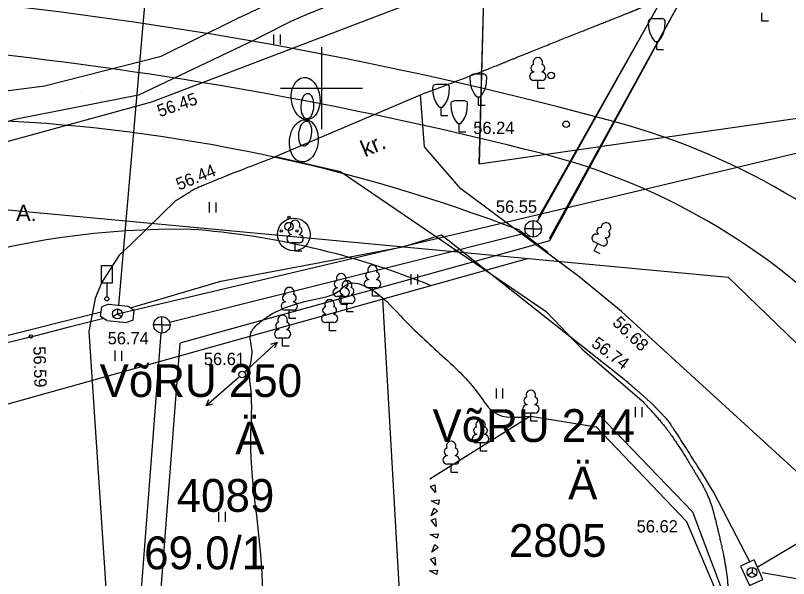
# Model space of a CAD drawing. Extents: x 9156 to 9809, y 2728 to 4000.
# Drawn here: x 9431.35 to 9478.48, y 3670.11 to 3704.43 of the extents above; entities that cross this region are included whole.
import ezdxf

# ---------------------------------------------------------------- set-up
doc = ezdxf.new("R2010")
doc.units = 0
for name, color, linetype in [('Level 10', 7, 'Continuous'), ('Level 12', 7, 'Continuous'), ('Level 15', 7, 'Continuous'), ('Level 17', 7, 'Continuous'), ('Level 18', 7, 'Continuous'), ('Level 21', 7, 'Continuous'), ('Level 5', 7, 'Continuous'), ('Level 54', 7, 'Continuous'), ('Level 56', 7, 'Continuous'), ('Level 7', 7, 'Continuous'), ('Level 8', 7, 'Continuous')]:
    doc.layers.add(name, color=color, linetype=linetype)

# ---------------------------------------------------------------- blocks, each defined once
blk = doc.blocks.new('KLAIPU')
at = {"layer": 'Level 10'}
for p, q in [((-0.25, 1.03206), (-0.25, 1)), ((0.25, 1.03206), (0.25, 1)), ((0.25, 0.5), (-0.25, 0.5)), ((0, 0), (0, 0.5)), ((0.4, 0), (0, 0))]:
    blk.add_line(p, q, dxfattribs=at)
for centre, radius, start, end in [((0, 1.6), 0.29155, 332.5799, 207.4201), ((-0.2, 1.25), 0.22361, 105.2441, 257.079033), ((0.2, 1.25), 0.22361, 282.920967, 74.7559), ((-0.25, 0.75), 0.25, 90.000006, 270), ((0.25, 0.75), 0.25, 270, 89.999994)]:
    blk.add_arc(centre, radius, start, end, dxfattribs=at)

msp = doc.modelspace()

# ---------------------------------------------------------------- linework, layer by layer
at = {"layer": 'Level 12'}
for p, q in [((9459.613, 3695.388), (9460.856, 3739.471)), ((9460.029, 3711.631), (9459.613, 3695.388)), ((9459.613, 3695.388), (9489.062, 3699.618))]:
    msp.add_line(p, q, dxfattribs=at)
at = {"layer": 'Level 15'}
msp.add_lwpolyline([(9437.581, 3686.241), (9462.367, 3692.104), (9485.532, 3697.606), (9490, 3700.675), (9527.906, 3695.387)], dxfattribs=at)
at = {"layer": 'Level 17'}
for centre, radius, start, end in [((9402.629, 3456.616), 247, 75.76385, 83.61425), ((9453.534, 3657.259), 40, 9.3105, 75.7638)]:
    msp.add_arc(centre, radius, start, end, dxfattribs=at)
at = {"layer": 'Level 18'}
msp.add_line((9462.087, 3691.333), (9463.83, 3689.983), dxfattribs=at)
for centre, radius, start, end in [((9402.629, 3456.616), 250, 74.8696, 83.61425), ((9425.184, 3594.851), 103.299, 69.06866, 87.24157), ((9456.66, 3656.441), 43, 11.6855, 74.8696), ((9441.227, 3641.897), 49.5, 89.0676, 125.3691), ((9438.469, 3643.136), 48.387, 67.9196, 85.776)]:
    msp.add_arc(centre, radius, start, end, dxfattribs=at)
at = {"layer": 'Level 21'}
msp.add_circle((9448.322, 3691.083), 1, dxfattribs=at)
at = {"layer": 'Level 54'}
for p, q in [((9463.159, 3691.857), (9472.53, 3708.596)), ((9473.693, 3708.659), (9463.896, 3690.683)), ((9476.848, 3704.098), (9476.848, 3704.598)), ((9444.661, 3704.152), (9444.661, 3704.152)), ((9470.148, 3704.251), (9470.748, 3704.251)), ((9476.848, 3704.098), (9476.848, 3704.098)), ((9476.848, 3704.098), (9477.248, 3704.098)), ((9447.074, 3703.278), (9447.074, 3702.658)), ((9447.48, 3703.267), (9447.48, 3702.658)), ((9445.937, 3702.939), (9445.937, 3702.939)), ((9470.348, 3702.851), (9470.548, 3702.851)), ((9470.448, 3702.351), (9470.448, 3702.851)), ((9442.791, 3702.441), (9442.791, 3702.441)), ((9450, 3702.5), (9450, 3697.5)), ((9450, 3702.5), (9450, 3697.5)), ((9450, 3702.5), (9450, 3697.5)), ((9450, 3702.5), (9450, 3697.5)), ((9470.448, 3702.351), (9470.448, 3702.351)), ((9470.448, 3702.351), (9470.848, 3702.351)), ((9440.228, 3701.952), (9440.228, 3701.952)), ((9459.275, 3700.866), (9459.875, 3700.866)), ((9462.941, 3701.001), (9462.941, 3700.969)), ((9463.441, 3701.001), (9463.441, 3700.969)), ((9464.012, 3700.77), (9464.012, 3700.77)), ((9463.441, 3700.469), (9462.941, 3700.469)), ((9463.191, 3699.969), (9463.191, 3700.469)), ((9433.115, 3700.131), (9433.115, 3700.131)), ((9435.308, 3699.81), (9435.308, 3699.81)), ((9447.5, 3700), (9452.5, 3700)), ((9447.5, 3700), (9452.5, 3700)), ((9447.5, 3700), (9452.5, 3700)), ((9447.5, 3700), (9452.5, 3700)), ((9457.003, 3700.242), (9457.603, 3700.242)), ((9463.191, 3699.969), (9463.191, 3699.969)), ((9463.591, 3699.969), (9463.191, 3699.969)), ((9438.855, 3699.569), (9438.855, 3699.569)), ((9456.036, 3699.596), (9456.036, 3699.596)), ((9456.295, 3696.426), (9456.036, 3699.596)), ((9459.475, 3699.466), (9459.675, 3699.466)), ((9459.575, 3698.966), (9459.575, 3699.466)), ((9439.668, 3699.157), (9439.668, 3699.157)), ((9458.108, 3699.246), (9458.708, 3699.246)), ((9459.52, 3698.932), (9459.52, 3698.932)), ((9459.575, 3698.966), (9459.575, 3698.966)), ((9459.575, 3698.966), (9459.975, 3698.966)), ((9457.203, 3698.842), (9457.403, 3698.842)), ((9457.303, 3698.342), (9457.303, 3698.842)), ((9457.327, 3698.386), (9457.327, 3698.386)), ((9457.303, 3698.342), (9457.303, 3698.342)), ((9457.303, 3698.342), (9457.703, 3698.342)), ((9458.308, 3697.846), (9458.508, 3697.846)), ((9458.408, 3697.346), (9458.408, 3697.846)), ((9464.924, 3697.797), (9464.924, 3697.797)), ((9458.408, 3697.346), (9458.408, 3697.346)), ((9458.408, 3697.346), (9458.808, 3697.346)), ((9458.417, 3697.332), (9458.417, 3697.332)), ((9456.295, 3696.426), (9456.295, 3696.426)), ((9447.194, 3695.826), (9447.194, 3695.826)), ((9447.194, 3695.826), (9451.166, 3694.926)), ((9456.302, 3695.933), (9456.302, 3695.933)), ((9451.166, 3694.926), (9451.166, 3694.926)), ((9458.494, 3693.856), (9458.494, 3693.856)), ((9452.637, 3693.461), (9452.637, 3693.461)), ((9441.156, 3693.163), (9441.156, 3693.163)), ((9443.165, 3693.043), (9443.165, 3692.423)), ((9443.571, 3693.032), (9443.571, 3692.423)), ((9462.909, 3691.424), (9462.909, 3691.924)), ((9448.029, 3691.57), (9448.029, 3691.57)), ((9462.909, 3691.424), (9462.409, 3691.424)), ((9462.909, 3691.424), (9462.909, 3691.424)), ((9462.909, 3691.424), (9463.409, 3691.424)), ((9462.909, 3691.424), (9462.909, 3690.924)), ((9448.149, 3691.095), (9448.149, 3691.063)), ((9448.649, 3691.095), (9448.649, 3691.063)), ((9457.322, 3691.055), (9457.322, 3691.055)), ((9466.871, 3691.109), (9466.857, 3691.081)), ((9467.317, 3690.883), (9467.303, 3690.854)), ((9438.375, 3690.465), (9438.375, 3690.465)), ((9463.896, 3690.683), (9441.372, 3684.448)), ((9448.649, 3690.563), (9448.149, 3690.563)), ((9448.399, 3690.063), (9448.399, 3690.563)), ((9463.896, 3690.683), (9463.896, 3690.683)), ((9466.627, 3690.076), (9466.853, 3690.522)), ((9467.076, 3690.409), (9466.631, 3690.635)), ((9448.399, 3690.063), (9448.399, 3690.063)), ((9448.799, 3690.063), (9448.399, 3690.063)), ((9454.969, 3690.33), (9454.969, 3690.33)), ((9466.62, 3690.096), (9466.62, 3690.096)), ((9466.627, 3690.076), (9466.627, 3690.076)), ((9466.984, 3689.895), (9466.627, 3690.076)), ((9437.682, 3689.825), (9437.682, 3689.825)), ((9455.457, 3688.654), (9455.457, 3688.034)), ((9455.862, 3688.642), (9455.862, 3688.034)), ((9465.685, 3688.526), (9465.685, 3688.526)), ((9436.6, 3688.124), (9436.6, 3688.124)), ((9436.92, 3688.108), (9436.92, 3687.283)), ((9443.873, 3688.231), (9443.873, 3688.231)), ((9452.867, 3688.352), (9452.867, 3688.32)), ((9453.367, 3688.352), (9453.367, 3688.32)), ((9450.954, 3687.839), (9450.954, 3687.807)), ((9451.454, 3687.839), (9451.454, 3687.807)), ((9453.367, 3687.82), (9452.867, 3687.82)), ((9453.117, 3687.32), (9453.117, 3687.82)), ((9436.203, 3687.185), (9436.203, 3687.185)), ((9436.92, 3687.157), (9436.92, 3687.157)), ((9451.454, 3687.307), (9450.954, 3687.307)), ((9451.204, 3686.807), (9451.204, 3687.307)), ((9451.31, 3687.407), (9451.31, 3687.375)), ((9451.81, 3687.407), (9451.81, 3687.375)), ((9453.117, 3687.32), (9453.117, 3687.32)), ((9453.517, 3687.32), (9453.117, 3687.32)), ((9436.543, 3686.074), (9436.606, 3686.671)), ((9437.025, 3686.827), (9436.606, 3686.671)), ((9437.025, 3686.827), (9438.219, 3686.701)), ((9438.219, 3686.701), (9438.595, 3686.46)), ((9439.646, 3686.984), (9439.646, 3686.984)), ((9447.795, 3686.995), (9447.795, 3686.963)), ((9448.295, 3686.995), (9448.295, 3686.963)), ((9451.204, 3686.807), (9451.204, 3686.807)), ((9451.604, 3686.807), (9451.204, 3686.807)), ((9451.81, 3686.875), (9451.31, 3686.875)), ((9451.56, 3686.375), (9451.56, 3686.875)), ((9437.034, 3686.364), (9437.034, 3686.364)), ((9437.569, 3686.241), (9437.319, 3686.075)), ((9437.569, 3686.541), (9437.569, 3686.241)), ((9437.569, 3686.241), (9437.569, 3686.241)), ((9437.569, 3686.241), (9437.819, 3686.075)), ((9438.532, 3685.863), (9438.595, 3686.46)), ((9448.295, 3686.463), (9447.795, 3686.463)), ((9448.045, 3685.963), (9448.045, 3686.463)), ((9450.251, 3686.244), (9450.251, 3686.212)), ((9450.751, 3686.244), (9450.751, 3686.212)), ((9451.56, 3686.375), (9451.56, 3686.375)), ((9451.96, 3686.375), (9451.56, 3686.375)), ((9463.699, 3686.376), (9463.699, 3686.376)), ((9468.298, 3686.386), (9468.298, 3686.386)), ((9436.92, 3685.833), (9436.543, 3686.074)), ((9436.92, 3685.833), (9438.113, 3685.706)), ((9438.532, 3685.863), (9438.113, 3685.706)), ((9440.274, 3685.571), (9440.274, 3686.071)), ((9448.045, 3685.963), (9448.045, 3685.963)), ((9448.445, 3685.963), (9448.045, 3685.963)), ((9450.751, 3685.712), (9450.251, 3685.712)), ((9450.501, 3685.212), (9450.501, 3685.712)), ((9440.274, 3685.571), (9439.774, 3685.571)), ((9440.274, 3685.571), (9440.274, 3685.571)), ((9440.274, 3685.571), (9440.774, 3685.571)), ((9440.274, 3685.571), (9440.274, 3685.071)), ((9447.387, 3685.299), (9447.387, 3685.267)), ((9447.887, 3685.299), (9447.887, 3685.267)), ((9450.501, 3685.212), (9450.501, 3685.212)), ((9450.901, 3685.212), (9450.501, 3685.212)), ((9432.293, 3684.869), (9432.293, 3684.869)), ((9435.823, 3685.164), (9435.823, 3685.164)), ((9437.806, 3684.721), (9437.806, 3684.721)), ((9447.887, 3684.767), (9447.387, 3684.767)), ((9447.637, 3684.267), (9447.637, 3684.767)), ((9441.372, 3684.448), (9439.469, 3659.761)), ((9441.12, 3684.397), (9441.12, 3684.397)), ((9447.637, 3684.267), (9447.637, 3684.267)), ((9448.037, 3684.267), (9447.637, 3684.267)), ((9437.4, 3683.999), (9437.4, 3683.379)), ((9437.805, 3683.988), (9437.805, 3683.379)), ((9465.925, 3684.075), (9465.925, 3684.075)), ((9445.17, 3682.543), (9445.17, 3682.543)), ((9445.223, 3682.575), (9445.223, 3682.575)), ((9468.463, 3682.256), (9468.463, 3682.256)), ((9460.645, 3681.701), (9460.645, 3681.081)), ((9461.05, 3681.69), (9461.05, 3681.081)), ((9469.546, 3680.941), (9469.546, 3680.941)), ((9462.52, 3680.729), (9462.52, 3680.697)), ((9463.02, 3680.729), (9463.02, 3680.697)), ((9469.118, 3680.556), (9469.118, 3679.936)), ((9469.524, 3680.545), (9469.524, 3679.936)), ((9463.02, 3680.197), (9462.52, 3680.197)), ((9462.738, 3680.007), (9462.738, 3680.007)), ((9462.77, 3679.697), (9462.77, 3680.197)), ((9472.645, 3674.154), (9466.822, 3680.198)), ((9462.77, 3679.697), (9462.77, 3679.697)), ((9463.17, 3679.697), (9462.77, 3679.697)), ((9466.744, 3679.347), (9466.744, 3679.347)), ((9473.938, 3675.31), (9473.938, 3675.31)), ((9443.73, 3674.178), (9443.73, 3673.558)), ((9444.136, 3674.167), (9444.136, 3673.558)), ((9474.415, 3669.47), (9472.645, 3674.154)), ((9472.261, 3673.585), (9472.261, 3673.585)), ((9476.068, 3671.226), (9476.068, 3671.226)), ((9476.253, 3670.78), (9476.253, 3670.48)), ((9476.844, 3670.967), (9476.844, 3670.967)), ((9476.253, 3670.48), (9476.003, 3670.314)), ((9476.253, 3670.48), (9476.253, 3670.48)), ((9476.253, 3670.48), (9476.503, 3670.314)), ((9476.865, 3670.448), (9476.865, 3670.448))]:
    msp.add_line(p, q, dxfattribs=at)
for points in [[(9441.114, 3726.839), (9437.637, 3686.762)], [(9399.579, 3691.208), (9399.669, 3684.552), (9404.608, 3688.59), (9408.655, 3690.933), (9415.413, 3693.131), (9426.596, 3695.582), (9439.668, 3699.157), (9470.01, 3710.742), (9470.598, 3711.934), (9470.248, 3712.831)], [(9463.241, 3692.109), (9472.51, 3708.506)], [(9463.915, 3690.842), (9473.564, 3708.379)], [(9400.48, 3697.458), (9405.877, 3697.534), (9413.828, 3697.915), (9421.383, 3698.609), (9433.115, 3700.131), (9440.228, 3701.952), (9444.661, 3704.152)], [(9470.348, 3702.851), (9470.19, 3703.064), (9470.125, 3703.176), (9470.048, 3703.351), (9469.987, 3703.576), (9469.963, 3703.732), (9469.948, 3704.051), (9469.95, 3704.093), (9469.98, 3704.164), (9470.02, 3704.201), (9470.148, 3704.251)], [(9470.548, 3702.851), (9470.706, 3703.064), (9470.771, 3703.176), (9470.848, 3703.351), (9470.909, 3703.576), (9470.933, 3703.732), (9470.948, 3704.051), (9470.946, 3704.093), (9470.916, 3704.164), (9470.876, 3704.201), (9470.748, 3704.251)], [(9445.937, 3702.939), (9438.855, 3699.569), (9431.313, 3698.086), (9421.882, 3695.276), (9413.282, 3693.842), (9405.965, 3694.211), (9400.662, 3694.014)], [(9459.475, 3699.466), (9459.317, 3699.679), (9459.252, 3699.791), (9459.175, 3699.966), (9459.114, 3700.191), (9459.09, 3700.347), (9459.075, 3700.666), (9459.077, 3700.708), (9459.107, 3700.779), (9459.147, 3700.816), (9459.275, 3700.866)], [(9459.675, 3699.466), (9459.833, 3699.679), (9459.898, 3699.791), (9459.975, 3699.966), (9460.036, 3700.191), (9460.06, 3700.347), (9460.075, 3700.666), (9460.073, 3700.708), (9460.043, 3700.779), (9460.003, 3700.816), (9459.875, 3700.866)], [(9457.203, 3698.842), (9457.045, 3699.055), (9456.98, 3699.167), (9456.903, 3699.342), (9456.842, 3699.567), (9456.818, 3699.723), (9456.803, 3700.042), (9456.805, 3700.084), (9456.835, 3700.155), (9456.875, 3700.192), (9457.003, 3700.242)], [(9457.403, 3698.842), (9457.561, 3699.055), (9457.626, 3699.167), (9457.703, 3699.342), (9457.764, 3699.567), (9457.788, 3699.723), (9457.803, 3700.042), (9457.801, 3700.084), (9457.771, 3700.155), (9457.731, 3700.192), (9457.603, 3700.242)], [(9447.194, 3695.826), (9456.036, 3699.596)], [(9458.308, 3697.846), (9458.15, 3698.059), (9458.085, 3698.171), (9458.008, 3698.346), (9457.947, 3698.571), (9457.923, 3698.727), (9457.908, 3699.046), (9457.91, 3699.088), (9457.94, 3699.159), (9457.98, 3699.196), (9458.108, 3699.246)], [(9458.508, 3697.846), (9458.666, 3698.059), (9458.731, 3698.171), (9458.808, 3698.346), (9458.869, 3698.571), (9458.893, 3698.727), (9458.908, 3699.046), (9458.906, 3699.088), (9458.876, 3699.159), (9458.836, 3699.196), (9458.708, 3699.246)], [(9465.685, 3688.526), (9458.494, 3693.856), (9456.295, 3696.426)], [(9451.166, 3694.926), (9463.699, 3686.376)], [(9441.156, 3693.163), (9438.375, 3690.465)], [(9438.366, 3686.606), (9443.873, 3688.231), (9454.969, 3690.33), (9457.322, 3691.055), (9468.463, 3682.256)], [(9440.745, 3685.738), (9462.47, 3691.184)], [(9438.375, 3690.465), (9437.682, 3689.825), (9436.6, 3688.124), (9436.203, 3687.185), (9435.823, 3685.164), (9436.902, 3668.918), (9437.984, 3653.467), (9438.722, 3642.411)], [(9489.469, 3670.261), (9480.751, 3675.008), (9468.298, 3686.386), (9465.685, 3688.526)], [(9423.429, 3683.08), (9436.575, 3686.373)], [(9463.699, 3686.376), (9465.925, 3684.075), (9469.546, 3680.941)], [(9440.218, 3685.074), (9438.389, 3661.244)], [(9445.319, 3682.684), (9447.297, 3684.521)], [(9446.911, 3684.403), (9447.297, 3684.521), (9447.147, 3684.141)], [(9445.008, 3682.413), (9442.971, 3680.641)], [(9443.361, 3680.747), (9442.971, 3680.641), (9443.134, 3681.016)], [(9462.738, 3680.007), (9456.615, 3676.16)], [(9462.738, 3680.007), (9466.744, 3679.347)], [(9466.744, 3679.347), (9472.261, 3673.585)], [(9476.121, 3671.125), (9473.938, 3675.31)], [(9476.571, 3670.806), (9482.174, 3674.124)], [(9472.261, 3673.585), (9475.047, 3667.008), (9476.232, 3663.237), (9476.185, 3660.565), (9474.588, 3658.958)], [(9500, 3660.93), (9497.677, 3662.384), (9489.419, 3667.842), (9484.157, 3669.176), (9476.865, 3670.448)]]:
    msp.add_lwpolyline(points, dxfattribs=at)
for points in [[(9436.603, 3689.184), (9437.237, 3689.184), (9437.237, 3688.108), (9436.603, 3688.108)], [(9456.962, 3675.344), (9456.652, 3675.724), (9456.914, 3675.825)], [(9456.7, 3674.848), (9457.187, 3674.901), (9457.13, 3674.627)], [(9456.685, 3673.94), (9456.867, 3674.394), (9457.082, 3674.215)], [(9457, 3673.283), (9456.69, 3673.663), (9456.952, 3673.764)], [(9456.624, 3672.787), (9457.111, 3672.841), (9457.054, 3672.566)], [(9456.723, 3671.726), (9456.905, 3672.181), (9457.12, 3672.001)], [(9456.962, 3670.917), (9456.652, 3671.297), (9456.914, 3671.399)], [(9475.555, 3670.869), (9476.091, 3669.684), (9476.911, 3670.055), (9476.375, 3671.239)], [(9456.586, 3670.574), (9457.073, 3670.628), (9457.016, 3670.353)]]:
    msp.add_lwpolyline(points, close=True, dxfattribs=at)
for centre, radius in [((9464.012, 3700.77), 0.2), ((9464.924, 3697.797), 0.2), ((9448.029, 3691.57), 0.25), ((9448.029, 3692.12), 0.0707), ((9462.909, 3691.424), 0.5), ((9447.553, 3691.295), 0.0707), ((9448.505, 3691.295), 0.0707), ((9436.92, 3687.157), 0.126), ((9437.569, 3686.241), 0.3), ((9440.274, 3685.571), 0.5), ((9432.293, 3684.869), 0.1), ((9445.17, 3682.543), 0.199), ((9476.253, 3670.48), 0.3)]:
    msp.add_circle(centre, radius, dxfattribs=at)
for centre, radius, start, end in [((9463.191, 3701.569), 0.292, 332.5799, 207.4201), ((9462.991, 3701.219), 0.224, 105.2441, 257.079), ((9463.391, 3701.219), 0.224, 282.921, 74.7559), ((9462.941, 3700.719), 0.25, 90, 270), ((9463.441, 3700.719), 0.25, 270, 90), ((9448.399, 3691.663), 0.292, 332.5799, 207.4201), ((9467.352, 3691.503), 0.292, 305.6543, 180.4945), ((9448.199, 3691.313), 0.224, 105.2441, 257.079), ((9448.599, 3691.313), 0.224, 282.921, 74.7559), ((9467.015, 3691.281), 0.224, 78.3185, 230.1534), ((9448.149, 3690.813), 0.25, 90, 270), ((9448.649, 3690.813), 0.25, 270, 90), ((9466.744, 3690.858), 0.25, 63.0744, 243.0744), ((9467.19, 3690.631), 0.25, 243.0744, 63.0744), ((9467.371, 3691.1), 0.224, 255.9954, 47.8303), ((9453.117, 3688.92), 0.292, 332.5799, 207.4201), ((9451.204, 3688.407), 0.292, 332.5799, 207.4201), ((9452.917, 3688.57), 0.224, 105.2441, 257.079), ((9453.317, 3688.57), 0.224, 282.921, 74.7559), ((9451.004, 3688.057), 0.224, 105.2441, 257.079), ((9451.56, 3687.975), 0.292, 332.5799, 207.4201), ((9451.404, 3688.057), 0.224, 282.921, 74.7559), ((9452.867, 3688.07), 0.25, 90, 270), ((9453.367, 3688.07), 0.25, 270, 90), ((9448.045, 3687.563), 0.292, 332.5799, 207.4201), ((9450.954, 3687.557), 0.25, 90, 270), ((9451.36, 3687.625), 0.224, 105.2441, 257.079), ((9451.454, 3687.557), 0.25, 270, 90), ((9451.76, 3687.625), 0.224, 282.921, 74.7559), ((9447.845, 3687.213), 0.224, 105.2441, 257.079), ((9448.245, 3687.213), 0.224, 282.921, 74.7559), ((9450.501, 3686.812), 0.292, 332.5799, 207.4201), ((9451.31, 3687.125), 0.25, 90, 270), ((9451.81, 3687.125), 0.25, 270, 90), ((9447.795, 3686.713), 0.25, 90, 270), ((9448.295, 3686.713), 0.25, 270, 90), ((9450.301, 3686.462), 0.224, 105.2441, 257.079), ((9450.701, 3686.462), 0.224, 282.921, 74.7559), ((9447.637, 3685.867), 0.292, 332.5799, 207.4201), ((9450.251, 3685.962), 0.25, 90, 270), ((9450.751, 3685.962), 0.25, 270, 90), ((9447.437, 3685.517), 0.224, 105.2441, 257.079), ((9447.837, 3685.517), 0.224, 282.921, 74.7559), ((9447.387, 3685.017), 0.25, 90, 270), ((9447.887, 3685.017), 0.25, 270, 90), ((9462.77, 3681.297), 0.292, 332.5799, 207.4201), ((9462.57, 3680.947), 0.224, 105.2441, 257.079), ((9462.97, 3680.947), 0.224, 282.921, 74.7559), ((9462.52, 3680.447), 0.25, 90, 270), ((9463.02, 3680.447), 0.25, 270, 90)]:
    msp.add_arc(centre, radius, start, end, dxfattribs=at)
for points, degree in [([(9456.036, 3699.596), (9459.877, 3701.043), (9462.13, 3701.966), (9465.816, 3703.444), (9468.745, 3704.598), (9470.032, 3705.126), (9471.191, 3705.455), (9484.079, 3707.958), (9487.812, 3708.551), (9490.419, 3708.749), (9495.812, 3709.078), (9498.129, 3709.078), (9499.964, 3708.913)], 2), ([(9441.156, 3693.163), (9441.946, 3693.648), (9442.428, 3693.977), (9447.194, 3695.826)], 2), ([(9436.731, 3685.954), (9412.763, 3679.921), (9412.256, 3679.783), (9412.019, 3679.731), (9411.816, 3679.574), (9411.512, 3678.968), (9408.609, 3671.162), (9408.49, 3670.833), (9408.444, 3670.642), (9408.427, 3670.482), (9407.671, 3642.411)], 3), ([(9468.463, 3682.256), (9469.895, 3681.027), (9470.687, 3680.216), (9471.327, 3679.524), (9473.938, 3675.31)], 2), ([(9469.546, 3680.941), (9470.804, 3679.602), (9471.762, 3678.223), (9472.629, 3676.825), (9473.661, 3675.088), (9474.153, 3673.174), (9474.669, 3670.832), (9474.835, 3669.057), (9475.047, 3667.008)], 2)]:
    msp.add_open_spline(points, degree=degree, dxfattribs=at)
for points in [[(9444.661, 3704.152), (9447.182, 3705.342), (9449.415, 3706.464), (9450.028, 3706.748), (9450.524, 3706.928), (9450.991, 3706.958), (9451.355, 3706.958), (9451.706, 3706.808), (9451.852, 3706.434), (9451.822, 3706.195), (9451.676, 3706.015), (9451.282, 3705.611), (9449.196, 3704.52), (9445.937, 3702.939)], [(9448.476, 3642.411), (9447.502, 3646.03), (9446.669, 3648.993), (9446.451, 3649.85), (9446.382, 3650.709), (9446.591, 3652.318), (9446.617, 3663.239), (9446.643, 3666.162), (9446.424, 3667.485), (9446.407, 3669.235), (9445.699, 3678.637), (9445.699, 3681.721), (9445.621, 3682.82), (9445.779, 3683.992), (9445.675, 3684.958), (9446.329, 3685.789), (9448.239, 3686.781), (9449.731, 3687.156), (9451.143, 3687.693), (9451.562, 3688.041), (9452.963, 3687.775), (9454.821, 3686.113), (9457.202, 3683.833), (9459.63, 3681.292), (9460.546, 3680.22), (9462.738, 3680.007)]]:
    msp.add_spline(points, degree=3, dxfattribs=at)
at = {"layer": 'Level 56'}
msp.add_line((9462.087, 3691.333), (9463.83, 3689.983), dxfattribs=at)
for centre, radius, start, end in [((9402.629, 3456.616), 250, 74.8696, 83.61425), ((9402.629, 3456.616), 247, 75.76385, 83.61425), ((9425.184, 3594.851), 103.299, 69.06866, 87.24157), ((9456.66, 3656.441), 43, 11.6855, 74.8696), ((9453.534, 3657.259), 40, 9.3105, 75.7638), ((9441.227, 3641.897), 49.5, 89.0676, 125.3691), ((9438.469, 3643.136), 48.387, 67.9196, 85.776)]:
    msp.add_arc(centre, radius, start, end, dxfattribs=at)
at = {"layer": 'Level 7'}
for p, q in [((9320.839, 3702.885), (9474.788, 3688.481)), ((9406.73, 3674), (9462.563, 3689.625)), ((9474.788, 3688.481), (9489.206, 3674.567)), ((9453.72, 3687.15), (9455.57, 3655.02))]:
    msp.add_line(p, q, dxfattribs=at)
at = {"layer": 'Level 8'}
for centre, major_axis, ratio in [((9449.039, 3699.362), (0.134, -1.286), 0.674652), ((9449.039, 3699.362), (0.134, -1.286), 0.674652), ((9449.039, 3699.362), (0.134, -1.286), 0.674652), ((9449.039, 3699.362), (0.134, -1.286), 0.674652), ((9449.146, 3698.906), (-0.027, -0.777), 0.486914), ((9449.146, 3698.906), (-0.027, -0.777), 0.486914), ((9449.146, 3698.906), (-0.027, -0.777), 0.486914), ((9449.146, 3698.906), (-0.027, -0.777), 0.486914), ((9448.932, 3696.789), (0.134, 1.286), 0.674652), ((9448.932, 3696.789), (0.134, 1.286), 0.674652), ((9448.932, 3696.789), (0.134, 1.286), 0.674652), ((9448.932, 3696.789), (0.134, 1.286), 0.674652), ((9449.006, 3697.225), (0.102, 0.771), 0.486914), ((9449.006, 3697.225), (0.102, 0.771), 0.486914), ((9449.006, 3697.225), (0.102, 0.771), 0.486914), ((9449.006, 3697.225), (0.102, 0.771), 0.486914)]:
    msp.add_ellipse(centre, major_axis=major_axis, ratio=ratio, dxfattribs=at)

# ---------------------------------------------------------------- block references
at = {"layer": 'Level 54'}
for p in [(9459.698, 3677.879), (9457.91, 3676.582)]:
    msp.add_blockref('KLAIPU', p, dxfattribs=at)

# ---------------------------------------------------------------- texts
at = {"layer": 'Level 5'}
for s, p in [('VõRU 250', (9436.483, 3681.174)), ('VõRU 244', (9456.774, 3678.431)), ('Ä', (9444.749, 3677.674)), ('Ä', (9465.04, 3674.931)), ('4089', (9441.179, 3674.174)), ('2805', (9461.433, 3671.431)), ('69.0/1', (9439.196, 3670.674))]:
    msp.add_text(s, height=2, dxfattribs=at).set_placement(p)
at = {"layer": 'Level 54'}
for s, height, rotation, p in [('56.45', 0.75, 19.0077, (9440.144, 3698.227)), ('kr.', 1, 23.0921, (9452.657, 3695.785)), ('56.44', 0.75, 22.1799, (9441.317, 3693.754)), ('56.68', 0.75, 316.353, (9467.685, 3685.636)), ('56.74', 0.75, 323.0852, (9466.398, 3684.307)), ('56.59', 0.75, 271.7651, (9432.433, 3684.257))]:
    msp.add_text(s, height=height, rotation=rotation, dxfattribs=at).set_placement(p)
for s, height, p in [('56.24', 0.75, (9459.258, 3697.206)), ('A.', 1, (9431.387, 3691.894)), ('56.55', 0.75, (9460.637, 3692.404)), ('56.74', 0.75, (9436.973, 3684.385)), ('56.61', 0.75, (9442.834, 3683.12)), ('56.62', 0.75, (9469.218, 3672.915))]:
    msp.add_text(s, height=height, dxfattribs=at).set_placement(p)

doc.saveas('drawing.dxf')
